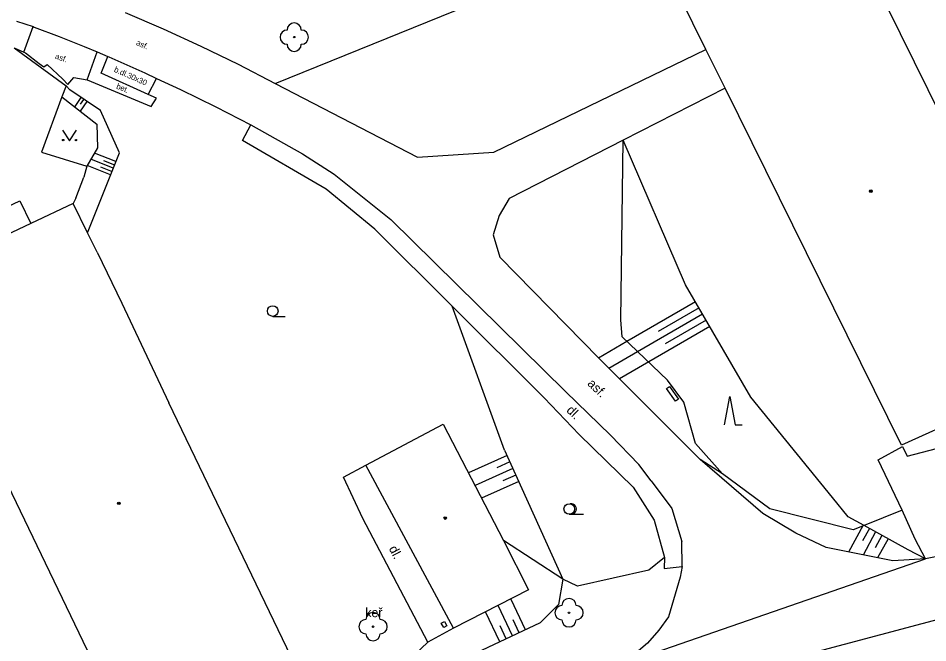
# Model space of a CAD drawing. Extents: x -595546 to -593986, y -1160845 to -1159202.
# Drawn here: x -595328.2 to -595264.2, y -1159786.1 to -1159742.1 of the extents above; entities that cross this region are included whole.
import ezdxf

# ---------------------------------------------------------------- set-up
doc = ezdxf.new("R2010")
doc.units = 0
for name, color, linetype in [('Level 22', 7, 'Continuous'), ('Level 36', 7, 'Continuous'), ('Level 39', 7, 'Continuous'), ('silnoproud - povrch.  znaky a  RIS  skut. velikost', 7, 'Continuous'), ('Specificka linie pasportu komunikaci', 7, 'Continuous'), ('TM - budovy zdene_ betonove - VP', 7, 'Continuous'), ('TM - chodniky - VP', 7, 'Continuous'), ('TM - dolni hrana svahu', 7, 'Continuous'), ('TM - horni hrana svahu', 7, 'Continuous'), ('TM - hranice souvisleho porostu (skupiny stromu_ kere)', 7, 'Continuous'), ('TM - komunikace - VP', 7, 'Continuous'), ('TM - letecke snimky - pomocna linie', 7, 'Continuous'), ('TM - plot drateny_ kovovy - VP', 7, 'Continuous'), ('TM - plot zdeny_ ohradni zed - VP', 7, 'Continuous'), ('TM - pomocna konstrukcni linie', 7, 'Continuous'), ('TM - popis povrchu', 7, 'Continuous'), ('TM - popis zelene', 7, 'Continuous'), ('TM - rozhrani mezi zpev. plochami mezi sebou - VP', 7, 'Continuous'), ('TM - rozhrani ploch obecne - VN', 7, 'Continuous'), ('TM - srafovani', 7, 'Continuous'), ('TM - zed operna - VP', 7, 'Continuous')]:
    doc.layers.add(name, color=color, linetype=linetype)

msp = doc.modelspace()

# ---------------------------------------------------------------- linework, layer by layer
at = {"layer": 'Level 22'}
for centre in [(-595308.82, -1159743.48), (-595289.48, -1159783.98), (-595303.27, -1159784.96)]:
    msp.add_circle(centre, 0.05, dxfattribs=at)
for centre, start, end in [((-595308.82, -1159742.98), 0, 180), ((-595309.32, -1159743.48), 90, 270), ((-595308.32, -1159743.48), 270, 90), ((-595308.82, -1159743.98), 180, 0), ((-595289.98, -1159783.98), 90, 270), ((-595289.48, -1159783.48), 0, 180), ((-595288.98, -1159783.98), 270, 90), ((-595303.27, -1159784.46), 0, 180), ((-595303.77, -1159784.96), 90, 270), ((-595302.77, -1159784.96), 270, 90), ((-595289.48, -1159784.48), 180, 0), ((-595303.27, -1159785.46), 180, 0)]:
    msp.add_arc(centre, 0.5, start, end, dxfattribs=at)
at = {"layer": 'Level 36'}
for p, q in [((-595310.33, -1159763.125), (-595309.455, -1159763.125)), ((-595289.46, -1159777.055), (-595288.46, -1159777.055))]:
    msp.add_line(p, q, dxfattribs=at)
for points in [[(-595325.13, -1159750.02), (-595324.63, -1159750.77), (-595324.13, -1159750.02)], [(-595278.549, -1159770.758), (-595278.174, -1159768.758), (-595277.799, -1159770.758), (-595277.299, -1159770.758)]]:
    msp.add_lwpolyline(points, dxfattribs=at)
for centre, radius in [((-595325.08, -1159750.72), 0.05), ((-595324.181, -1159750.72), 0.05), ((-595310.33, -1159762.75), 0.375), ((-595289.46, -1159776.68), 0.375)]:
    msp.add_circle(centre, radius, dxfattribs=at)
msp.add_arc((-595289.335, -1159776.68), 0.375, 260.40593, 99.59407, dxfattribs=at)
at = {"layer": 'Level 39'}
for centre, radius in [((-595268.24, -1159754.32), 0.09), ((-595268.24, -1159754.32), 0.0398), ((-595321.16, -1159776.28), 0.09), ((-595321.16, -1159776.28), 0.0398), ((-595298.19, -1159777.32), 0.09), ((-595298.19, -1159777.32), 0.0398)]:
    msp.add_circle(centre, radius, dxfattribs=at)
at = {"layer": 'silnoproud - povrch.  znaky a  RIS  skut. velikost'}
for points in [[(-595282.41, -1159768.05), (-595281.77, -1159768.95), (-595281.98, -1159769.09), (-595282.62, -1159768.2), (-595282.41, -1159768.05)], [(-595298.08, -1159784.9), (-595298.3, -1159785.02), (-595298.47, -1159784.71), (-595298.25, -1159784.59)], [(-595298.25, -1159784.59), (-595298.08, -1159784.9)]]:
    msp.add_lwpolyline(points, dxfattribs=at)
at = {"layer": 'Specificka linie pasportu komunikaci'}
for points in [[(-595285.79, -1159787.6), (-595264.4, -1159780.18)], [(-595259.54, -1159783.41), (-595272.68, -1159786.89)]]:
    msp.add_lwpolyline(points, dxfattribs=at)
at = {"layer": 'TM - budovy zdene_ betonove - VP'}
for points in [[(-595270.06, -1159735.33), (-595254.47, -1159766.92)], [(-595279.84, -1159744.35), (-595281.68, -1159740.61)], [(-595278.5, -1159747.06), (-595279.84, -1159744.35)], [(-595266.09, -1159772.2), (-595278.5, -1159747.06)], [(-595324.37, -1159755.19), (-595327.35, -1159756.6)], [(-595323.36, -1159757.25), (-595324.37, -1159755.19)], [(-595327.35, -1159756.6), (-595335.35, -1159760.37)], [(-595322.69, -1159758.62), (-595323.36, -1159757.25)], [(-595322.69, -1159758.62), (-595320.95, -1159762.2)], [(-595320.95, -1159762.2), (-595317.64, -1159769.2)], [(-595306.88, -1159791.56), (-595317.64, -1159769.2)], [(-595303.77, -1159773.6), (-595298.34, -1159770.72)], [(-595298.34, -1159770.72), (-595294.08, -1159778.89)], [(-595261.51, -1159770.12), (-595266.09, -1159772.2)], [(-595329.88, -1159773.14), (-595318.4, -1159797)], [(-595297.62, -1159785.07), (-595303.77, -1159773.6)], [(-595294.08, -1159778.89), (-595292.33, -1159782.37)], [(-595292.33, -1159782.37), (-595297.62, -1159785.07)]]:
    msp.add_lwpolyline(points, dxfattribs=at)
at = {"layer": 'TM - chodniky - VP'}
for points in [[(-595328.53, -1159744.23), (-595327.84, -1159744.54)], [(-595327.84, -1159744.54), (-595327.73, -1159744.59), (-595326.76, -1159745.33), (-595326.43, -1159745.57), (-595326.21, -1159745.41), (-595325.1, -1159746.43), (-595324.76, -1159746.81)], [(-595324.76, -1159746.81), (-595324.34, -1159746.31), (-595323.38, -1159746.49)], [(-595319.09, -1159747.52), (-595318.51, -1159746.38)], [(-595323.38, -1159746.49), (-595318.89, -1159748.35)], [(-595318.89, -1159748.35), (-595318.52, -1159747.78), (-595319.09, -1159747.52)], [(-595291.24, -1159768.86), (-595288.77, -1159771.44)], [(-595288.77, -1159771.44), (-595284.96, -1159775.14), (-595283.48, -1159777.47)], [(-595266.04, -1159776.77), (-595267.72, -1159773.21), (-595266.02, -1159772.29)], [(-595264.4, -1159780.18), (-595265.12, -1159778.8), (-595266.04, -1159776.77)], [(-595283.48, -1159777.47), (-595282.76, -1159780.1)], [(-595282.76, -1159780.1), (-595282.79, -1159780.86), (-595281.51, -1159780.72)]]:
    msp.add_lwpolyline(points, dxfattribs=at)
at = {"layer": 'TM - dolni hrana svahu'}
for points in [[(-595325.17, -1159747.67), (-595322.7, -1159749.6), (-595322.66, -1159751.27), (-595323.41, -1159752.55)], [(-595278.69, -1159774.2), (-595280.24, -1159773.19)], [(-595309.19, -1159795.57), (-595307.97, -1159794.21), (-595303.08, -1159789.52), (-595299.42, -1159786.04)]]:
    msp.add_lwpolyline(points, dxfattribs=at)
at = {"layer": 'TM - horni hrana svahu'}
for points in [[(-595323.36, -1159757.25), (-595321.12, -1159751.62), (-595322.46, -1159748.65), (-595324.62, -1159747.19), (-595324.88, -1159746.9)], [(-595268.72, -1159777.84), (-595269.84, -1159777.23), (-595270.94, -1159775.86), (-595276.68, -1159768.81), (-595281.28, -1159760.9)], [(-595294.01, -1159772.55), (-595289.91, -1159781.62)], [(-595264.4, -1159780.18), (-595265.62, -1159779.55), (-595268.72, -1159777.84)], [(-595289.91, -1159781.62), (-595290.22, -1159783.4), (-595291.5, -1159784.69), (-595296.83, -1159787.2), (-595300.19, -1159790.41), (-595307.52, -1159795.11), (-595309.19, -1159795.57)]]:
    msp.add_lwpolyline(points, dxfattribs=at)
at = {"layer": 'TM - hranice souvisleho porostu (skupiny stromu_ kere)'}
for points in [[(-595278.69, -1159774.2), (-595280.59, -1159772.07), (-595281.4, -1159769.17), (-595282.56, -1159767.62), (-595285.75, -1159764.56), (-595285.84, -1159763.38)], [(-595268.72, -1159777.84), (-595269.49, -1159778.15), (-595275.34, -1159776.66), (-595278.69, -1159774.2)], [(-595266.04, -1159776.77), (-595268.72, -1159777.84)], [(-595289.91, -1159781.62), (-595294.08, -1159778.89)], [(-595282.76, -1159780.1), (-595283.87, -1159780.98), (-595288.89, -1159782.1), (-595289.91, -1159781.62)]]:
    msp.add_lwpolyline(points, dxfattribs=at)
at = {"layer": 'TM - komunikace - VP'}
for points in [[(-595320.72, -1159741.74), (-595318.04, -1159742.89), (-595315.38, -1159744.11), (-595312.76, -1159745.39), (-595310.17, -1159746.74)], [(-595328.37, -1159742.35), (-595327.2, -1159742.74)], [(-595327.2, -1159742.74), (-595327.12, -1159742.77)], [(-595327.12, -1159742.77), (-595325.35, -1159743.44), (-595323.6, -1159744.14), (-595322.69, -1159744.52)], [(-595322.69, -1159744.52), (-595321.93, -1159744.84)], [(-595321.93, -1159744.84), (-595321.86, -1159744.87)], [(-595321.86, -1159744.87), (-595319.33, -1159746), (-595318.51, -1159746.38)], [(-595318.51, -1159746.38), (-595316.82, -1159747.17), (-595314.33, -1159748.39), (-595311.87, -1159749.66)], [(-595280.24, -1159773.19), (-595287.39, -1159766.07)], [(-595289.72, -1159768.41), (-595286.56, -1159771.49), (-595284.57, -1159773.54)], [(-595273.52, -1159778.38), (-595275.85, -1159776.99), (-595280.24, -1159773.19)], [(-595283.69, -1159774.7), (-595284.57, -1159773.54)], [(-595283.69, -1159774.7), (-595282.25, -1159776.64), (-595281.55, -1159778.96)], [(-595264.4, -1159780.18), (-595266.7, -1159780.33), (-595271.39, -1159779.4), (-595273.52, -1159778.38)], [(-595281.51, -1159780.72), (-595281.55, -1159778.96)], [(-595260.69, -1159779.44), (-595264.4, -1159780.18)], [(-595281.51, -1159780.72), (-595281.66, -1159781.48)], [(-595281.66, -1159781.48), (-595282.48, -1159784.27)], [(-595282.48, -1159784.27), (-595283.16, -1159785.21), (-595283.96, -1159786.13), (-595284.76, -1159786.81), (-595285.79, -1159787.6)]]:
    msp.add_lwpolyline(points, dxfattribs=at)
at = {"layer": 'TM - letecke snimky - pomocna linie'}
for points in [[(-595310.17, -1159746.74), (-595300.15, -1159751.93), (-595294.76, -1159751.57), (-595279.84, -1159744.35)], [(-595278.5, -1159747.06), (-595285.67, -1159750.73)], [(-595303.14, -1159756.99), (-595306.56, -1159754.17), (-595312.47, -1159750.75), (-595311.87, -1159749.66)], [(-595311.87, -1159749.66), (-595308.24, -1159751.68), (-595306.01, -1159753.11), (-595302.02, -1159756.31), (-595289.72, -1159768.41)], [(-595285.67, -1159750.73), (-595293.69, -1159754.83), (-595294.39, -1159756.04), (-595294.81, -1159757.4), (-595294.35, -1159758.97), (-595287.39, -1159766.07)], [(-595285.84, -1159763.38), (-595285.67, -1159750.73)], [(-595281.28, -1159760.9), (-595285.67, -1159750.73)], [(-595303.14, -1159756.99), (-595297.71, -1159762.41)], [(-595294.01, -1159772.55), (-595297.71, -1159762.41)], [(-595297.71, -1159762.41), (-595291.24, -1159768.86)]]:
    msp.add_lwpolyline(points, dxfattribs=at)
at = {"layer": 'TM - plot drateny_ kovovy - VP'}
for points in [[(-595328.53, -1159744.23), (-595324.88, -1159746.9)], [(-595324.88, -1159746.9), (-595325.17, -1159747.67)], [(-595325.17, -1159747.67), (-595326.6, -1159751.57), (-595323.41, -1159752.55)], [(-595323.41, -1159752.55), (-595323.62, -1159753.33)], [(-595324.2, -1159754.82), (-595323.62, -1159753.33)], [(-595324.2, -1159754.82), (-595324.37, -1159755.19)]]:
    msp.add_lwpolyline(points, dxfattribs=at)
at = {"layer": 'TM - plot zdeny_ ohradni zed - VP'}
for points in [[(-595337.11, -1159759.23), (-595328.12, -1159754.99)], [(-595328.12, -1159754.99), (-595327.35, -1159756.6)]]:
    msp.add_lwpolyline(points, dxfattribs=at)
at = {"layer": 'TM - pomocna konstrukcni linie'}
msp.add_lwpolyline([(-595310.17, -1159746.74), (-595293.52, -1159739.98)], dxfattribs=at)
at = {"layer": 'TM - rozhrani mezi zpev. plochami mezi sebou - VP'}
for points in [[(-595327.84, -1159744.54), (-595327.2, -1159742.74)], [(-595323.38, -1159746.49), (-595322.69, -1159744.52)], [(-595319.09, -1159747.52), (-595322.41, -1159746.02), (-595321.93, -1159744.84)]]:
    msp.add_lwpolyline(points, dxfattribs=at)
at = {"layer": 'TM - rozhrani ploch obecne - VN'}
for points in [[(-595303.98, -1159777.36), (-595305.36, -1159774.45), (-595303.77, -1159773.6)], [(-595299.42, -1159786.04), (-595303.98, -1159777.36)], [(-595297.62, -1159785.07), (-595299.42, -1159786.04)]]:
    msp.add_lwpolyline(points, dxfattribs=at)
at = {"layer": 'TM - srafovani'}
for points in [[(-595323.83, -1159747.72), (-595324.27, -1159748.37)], [(-595323.42, -1159748), (-595323.88, -1159748.68)], [(-595323.85, -1159748.19), (-595323.63, -1159747.86)], [(-595321.55, -1159752.7), (-595323.13, -1159752.07)], [(-595321.37, -1159752.24), (-595322.88, -1159751.64)], [(-595322.23, -1159752.16), (-595321.46, -1159752.47)], [(-595321.74, -1159753.17), (-595323.39, -1159752.51)], [(-595322.45, -1159752.61), (-595321.64, -1159752.93)], [(-595280.58, -1159762.1), (-595285.4, -1159764.9), (-595287.4, -1159766.06)], [(-595280.08, -1159762.96), (-595284.65, -1159765.62), (-595286.67, -1159766.79)], [(-595280.33, -1159762.53), (-595283.21, -1159764.2)], [(-595279.83, -1159763.39), (-595282.71, -1159765.07)], [(-595279.58, -1159763.83), (-595285.93, -1159767.52)], [(-595293.84, -1159772.92), (-595296.56, -1159774.14)], [(-595293.43, -1159773.83), (-595296.09, -1159775.03)], [(-595293.64, -1159773.37), (-595294.55, -1159773.79)], [(-595293.22, -1159774.29), (-595294.14, -1159774.7)], [(-595293.02, -1159774.74), (-595295.63, -1159775.92)], [(-595268.77, -1159777.81), (-595269.82, -1159779.71)], [(-595268.34, -1159778.05), (-595268.82, -1159778.93)], [(-595267.9, -1159778.29), (-595268.79, -1159779.92)], [(-595267.46, -1159778.54), (-595267.94, -1159779.41)], [(-595267.02, -1159778.78), (-595267.76, -1159780.12)], [(-595293.45, -1159785.61), (-595294.46, -1159783.46)], [(-595292.54, -1159785.18), (-595293.54, -1159783.05)], [(-595294.35, -1159786.03), (-595295.35, -1159783.91)], [(-595292.99, -1159785.39), (-595293.42, -1159784.49)], [(-595293.9, -1159785.82), (-595294.32, -1159784.91)]]:
    msp.add_lwpolyline(points, dxfattribs=at)
at = {"layer": 'TM - zed operna - VP'}
for points in [[(-595265.69, -1159772.97), (-595262.55, -1159772.15), (-595261.07, -1159771.74)], [(-595266.02, -1159772.29), (-595265.69, -1159772.97)]]:
    msp.add_lwpolyline(points, dxfattribs=at)

# ---------------------------------------------------------------- texts
at = {"layer": 'TM - popis povrchu'}
for s, height, rotation, p in [('asf.', 0.4, 336.39637, (-595319.98, -1159744.01)), ('asf.', 0.4, 340.77347, (-595325.68, -1159744.98)), ('b.dl.30x30', 0.4, 336, (-595321.54, -1159745.9)), ('bet.', 0.4, 338.19287, (-595321.38, -1159747.09)), ('asf.', 0.65, 315.73452, (-595288.23, -1159767.91)), ('dl.', 0.65, 315.83915, (-595289.71, -1159769.79)), ('dl.', 0.65, 297.715, (-595302.18, -1159779.46))]:
    msp.add_text(s, height=height, rotation=rotation, dxfattribs=at).set_placement(p)
at = {"layer": 'TM - popis zelene'}
msp.add_text('keř', height=0.65, dxfattribs=at).set_placement((-595303.82, -1159784.29))

doc.saveas('drawing.dxf')
